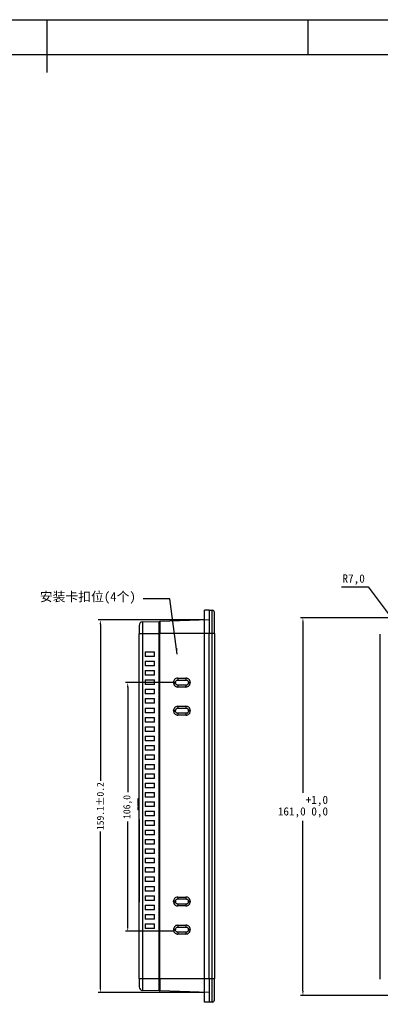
# Model space of a CAD drawing. Header units: millimetres. Extents: x -1063 to 345, y 512 to 8005.
# Tile 394 of 397: x -629 to -475, y 7585 to 8005. Entities that reach past the tile are written whole.
import ezdxf

# ---------------------------------------------------------------- set-up
doc = ezdxf.new("R2010")
doc.units = ezdxf.units.MM
doc.header["$LTSCALE"] = 5
doc.header["$PDSIZE"] = -1
doc.layers.add('HMI-D4', color=250, linetype='Continuous')
doc.layers.add('标注线', color=3, linetype='Continuous')
doc.styles.add('样式 1', font='simhei.ttf', dxfattribs={"height": 1.8})
doc.dimstyles.new('ISO-25', dxfattribs={"dimtxt": 2.5, "dimasz": 2.5, "dimexe": 1.25, "dimexo": 0.625, "dimtad": 1, "dimtxsty": 'Standard', "dimcen": 2.5, "dimadec": 0, "dimazin": 0, "dimtfac": 1, "dimtmove": 0, "dimatfit": 3, "dimfxl": 1, "dimarcsym": 0})
doc.dimstyles.new('ISO-25$0', dxfattribs={"dimtxt": 7, "dimasz": 1.5, "dimexe": 0.3, "dimexo": 0.2, "dimgap": 0.2, "dimtad": 0, "dimzin": 1, "dimdsep": 46, "dimtxsty": 'Standard', "dimcen": 0.5, "dimadec": 0, "dimazin": 0, "dimtp": 1.2, "dimtm": 1.2, "dimtfac": 1, "dimtmove": 0, "dimatfit": 3, "dimfxl": 1, "dimtolj": 1, "dimarcsym": 0})

# ---------------------------------------------------------------- blocks, each defined once
blk = doc.blocks.new('*D806')
at = {"color": 0, "lineweight": -2}
for p, q in [((-465.41, 7750.01), (-509.47, 7750.01)), ((-508.47, 7748.01), (-508.47, 7675.47)), ((-508.47, 7591.01), (-508.47, 7663.55)), ((-465.41, 7589.01), (-509.47, 7589.01))]:
    blk.add_line(p, q, dxfattribs=at)
at = {"color": 0}
for points in [[(-508.81, 7748.01), (-508.14, 7748.01), (-508.47, 7750.01)], [(-508.81, 7591.01), (-508.14, 7591.01), (-508.47, 7589.01)]]:
    blk.add_solid(points, dxfattribs=at)
at = {"layer": 'Defpoints', "color": 0}
for p in [(-465.41, 7750.01), (-508.47, 7589.01), (-465.41, 7589.01)]:
    blk.add_point(p, dxfattribs=at)
at = {"color": 0, "insert": (-508.47, 7669.51), "char_height": 3.5, "attachment_point": 5}
blk.add_mtext('161,0\\S+1,0^  0,0;', dxfattribs=at)
blk = doc.blocks.new('*D807')
at = {"color": 0, "lineweight": -2}
for p, q in [((-492.1, 7763.27), (-480.6, 7763.27)), ((-480.6, 7763.27), (-470.81, 7750.21)), ((-465.41, 7743.01), (-469.61, 7748.61))]:
    blk.add_line(p, q, dxfattribs=at)
at = {"color": 0}
blk.add_solid([(-470.54, 7750.41), (-471.08, 7750.01), (-469.61, 7748.61)], dxfattribs=at)
at = {"layer": 'Defpoints', "color": 0}
for p in [(-469.61, 7748.61), (-465.41, 7743.01)]:
    blk.add_point(p, dxfattribs=at)
at = {"color": 0, "insert": (-486.85, 7766.31), "char_height": 3.5, "attachment_point": 5}
blk.add_mtext('R7,0', dxfattribs=at)
blk = doc.blocks.new('*D817')
at = {"color": 0, "lineweight": -2}
for p, q in [((-550.39, 7749.18), (-595.82, 7749.18)), ((-594.82, 7747.18), (-594.82, 7680.5)), ((-594.82, 7592.32), (-594.82, 7659)), ((-550.39, 7590.32), (-595.82, 7590.32))]:
    blk.add_line(p, q, dxfattribs=at)
at = {"color": 0}
for points in [[(-595.15, 7747.18), (-594.49, 7747.18), (-594.82, 7749.18)], [(-595.15, 7592.32), (-594.49, 7592.32), (-594.82, 7590.32)]]:
    blk.add_solid(points, dxfattribs=at)
at = {"layer": 'Defpoints', "color": 0}
for p in [(-550.39, 7749.18), (-594.82, 7590.32), (-550.39, 7590.32)]:
    blk.add_point(p, dxfattribs=at)
at = {"color": 0, "insert": (-594.82, 7669.75), "char_height": 3, "attachment_point": 5, "rotation": 90}
blk.add_mtext('159.1±0.2', dxfattribs=at)
blk = doc.blocks.new('*D818')
at = {"color": 0, "lineweight": -2}
for p, q in [((-563.62, 7722.4), (-584.16, 7722.4)), ((-583.16, 7720.4), (-583.16, 7675.65)), ((-583.16, 7618.4), (-583.16, 7663.15)), ((-563.62, 7616.4), (-584.16, 7616.4))]:
    blk.add_line(p, q, dxfattribs=at)
at = {"color": 0}
for points in [[(-583.49, 7720.4), (-582.83, 7720.4), (-583.16, 7722.4)], [(-583.49, 7618.4), (-582.83, 7618.4), (-583.16, 7616.4)]]:
    blk.add_solid(points, dxfattribs=at)
at = {"layer": 'Defpoints', "color": 0}
for p in [(-563.62, 7722.4), (-583.16, 7616.4), (-563.62, 7616.4)]:
    blk.add_point(p, dxfattribs=at)
at = {"color": 0, "insert": (-583.16, 7669.4), "char_height": 3, "attachment_point": 5, "rotation": 90}
blk.add_mtext('106,0', dxfattribs=at)

msp = doc.modelspace()

# ---------------------------------------------------------------- linework, layer by layer
at = {"color": 0}
for p, q in [((-548.39, 7753.33), (-550.39, 7753.33)), ((-550.39, 7586.17), (-550.39, 7753.33)), ((-548.39, 7586.17), (-550.39, 7586.17))]:
    msp.add_line(p, q, dxfattribs=at)
at = {"color": 0, "linetype": 'Continuous', "lineweight": 25}
for p, q in [((-548.39, 7753.33), (-547.16, 7753.28)), ((-548.39, 7753.33), (-548.39, 7743.25)), ((-547.16, 7743.25), (-547.16, 7753.28)), ((-546.19, 7743.25), (-546.19, 7752.28)), ((-578.29, 7746.76), (-578.29, 7743.2)), ((-576.85, 7748.25), (-569.79, 7748.5)), ((-576.85, 7748.25), (-576.85, 7743.2)), ((-569.79, 7743.2), (-569.79, 7748.5)), ((-569.79, 7748), (-569.5, 7748)), ((-569.5, 7748.51), (-548.39, 7749.25)), ((-569.5, 7748.51), (-569.5, 7743.25)), ((-576.85, 7743.2), (-578.29, 7743.2)), ((-578.29, 7596.27), (-578.29, 7743.2)), ((-569.79, 7743.2), (-576.85, 7743.2)), ((-576.85, 7743.2), (-576.85, 7596.27)), ((-569.5, 7743.23), (-569.79, 7743.23)), ((-569.79, 7596.27), (-569.79, 7743.2)), ((-569.5, 7596.25), (-569.5, 7743.25)), ((-548.39, 7743.25), (-569.5, 7743.25)), ((-547.16, 7743.25), (-548.39, 7743.25)), ((-548.39, 7596.25), (-548.39, 7743.25)), ((-547.16, 7596.25), (-547.16, 7743.25)), ((-546.19, 7743.25), (-547.16, 7743.25)), ((-546.19, 7743.25), (-546.19, 7596.25)), ((-475.49, 7596.02), (-475.49, 7743.02)), ((-575.79, 7735.56), (-575.79, 7733.56)), ((-575.79, 7735.56), (-571.79, 7735.56)), ((-571.79, 7733.56), (-571.79, 7735.56)), ((-571.79, 7733.56), (-575.79, 7733.56)), ((-575.79, 7731.56), (-575.79, 7729.56)), ((-575.79, 7731.56), (-571.79, 7731.56)), ((-571.79, 7729.56), (-571.79, 7731.56)), ((-571.79, 7729.56), (-575.79, 7729.56)), ((-575.79, 7727.56), (-575.79, 7725.56)), ((-575.79, 7727.56), (-571.79, 7727.56)), ((-571.79, 7725.56), (-575.79, 7725.56)), ((-571.79, 7725.56), (-571.79, 7727.56)), ((-575.79, 7723.56), (-575.79, 7721.56)), ((-575.79, 7723.56), (-571.79, 7723.56)), ((-571.79, 7721.56), (-575.79, 7721.56)), ((-571.79, 7721.56), (-571.79, 7723.56)), ((-563.62, 7722.3), (-563.62, 7722.5)), ((-562.79, 7722.5), (-562.79, 7722.3)), ((-561.82, 7724.3), (-558.32, 7724.3)), ((-561.79, 7723.5), (-558.29, 7723.5)), ((-558.29, 7721.3), (-561.79, 7721.3)), ((-557.29, 7722.3), (-557.29, 7722.5)), ((-556.52, 7722.5), (-556.52, 7722.3)), ((-575.79, 7719.56), (-575.79, 7717.56)), ((-575.79, 7719.56), (-571.79, 7719.56)), ((-571.79, 7717.56), (-575.79, 7717.56)), ((-571.79, 7717.56), (-571.79, 7719.56)), ((-558.32, 7720.5), (-561.82, 7720.5)), ((-575.79, 7715.56), (-575.79, 7713.56)), ((-575.79, 7715.56), (-571.79, 7715.56)), ((-571.79, 7713.56), (-575.79, 7713.56)), ((-571.79, 7713.56), (-571.79, 7715.56)), ((-575.79, 7711.56), (-575.79, 7709.56)), ((-575.79, 7711.56), (-571.79, 7711.56)), ((-571.79, 7709.56), (-575.79, 7709.56)), ((-571.79, 7709.56), (-571.79, 7711.56)), ((-563.62, 7710.3), (-563.62, 7710.5)), ((-562.79, 7710.5), (-562.79, 7710.3)), ((-561.82, 7712.3), (-558.32, 7712.3)), ((-561.79, 7711.5), (-558.29, 7711.5)), ((-558.29, 7709.3), (-561.79, 7709.3)), ((-557.29, 7710.3), (-557.29, 7710.5)), ((-556.52, 7710.5), (-556.52, 7710.3)), ((-575.79, 7707.56), (-575.79, 7705.56)), ((-575.79, 7707.56), (-571.79, 7707.56)), ((-571.79, 7705.56), (-575.79, 7705.56)), ((-571.79, 7705.56), (-571.79, 7707.56)), ((-558.32, 7708.5), (-561.82, 7708.5)), ((-575.79, 7703.56), (-575.79, 7701.56)), ((-575.79, 7703.56), (-571.79, 7703.56)), ((-571.79, 7701.56), (-575.79, 7701.56)), ((-571.79, 7701.56), (-571.79, 7703.56)), ((-575.79, 7699.56), (-575.79, 7697.56)), ((-575.79, 7699.56), (-571.79, 7699.56)), ((-571.79, 7697.56), (-575.79, 7697.56)), ((-571.79, 7697.56), (-571.79, 7699.56)), ((-575.79, 7695.56), (-575.79, 7693.56)), ((-575.79, 7695.56), (-571.79, 7695.56)), ((-571.79, 7693.56), (-575.79, 7693.56)), ((-571.79, 7693.56), (-571.79, 7695.56)), ((-575.79, 7691.56), (-575.79, 7689.56)), ((-575.79, 7691.56), (-571.79, 7691.56)), ((-571.79, 7689.56), (-575.79, 7689.56)), ((-571.79, 7689.56), (-571.79, 7691.56)), ((-575.79, 7687.56), (-575.79, 7685.56)), ((-575.79, 7687.56), (-571.79, 7687.56)), ((-571.79, 7685.56), (-575.79, 7685.56)), ((-575.79, 7683.56), (-575.79, 7681.56)), ((-575.79, 7683.56), (-571.79, 7683.56)), ((-571.79, 7685.56), (-571.79, 7687.56)), ((-571.79, 7681.56), (-571.79, 7683.56)), ((-571.79, 7681.56), (-575.79, 7681.56)), ((-575.79, 7679.56), (-575.79, 7677.56)), ((-575.79, 7679.56), (-571.79, 7679.56)), ((-571.79, 7677.56), (-571.79, 7679.56)), ((-571.79, 7677.56), (-575.79, 7677.56)), ((-575.79, 7675.56), (-575.79, 7673.56)), ((-575.79, 7675.56), (-571.79, 7675.56)), ((-571.79, 7673.56), (-571.79, 7675.56)), ((-578.29, 7672.9), (-578.79, 7672.89)), ((-578.29, 7672.86), (-578.79, 7672.85)), ((-578.79, 7672.85), (-578.79, 7669.87)), ((-571.79, 7673.56), (-575.79, 7673.56)), ((-575.79, 7671.56), (-575.79, 7669.56)), ((-575.79, 7671.56), (-571.79, 7671.56)), ((-571.79, 7669.56), (-571.79, 7671.56)), ((-578.29, 7669.86), (-578.79, 7669.87)), ((-578.29, 7669.82), (-578.79, 7669.83)), ((-578.29, 7669.35), (-578.79, 7669.33)), ((-578.79, 7669.33), (-578.79, 7668.18)), ((-578.29, 7668.16), (-578.79, 7668.18)), ((-571.79, 7669.56), (-575.79, 7669.56)), ((-575.79, 7667.56), (-575.79, 7665.56)), ((-575.79, 7667.56), (-571.79, 7667.56)), ((-571.79, 7665.56), (-571.79, 7667.56)), ((-578.29, 7664.12), (-578.29, 7664.1)), ((-578.29, 7664.1), (-578.29, 7628.85)), ((-578.29, 7664.1), (-578.29, 7664.1)), ((-571.79, 7665.56), (-575.79, 7665.56)), ((-575.79, 7663.56), (-575.79, 7661.56)), ((-575.79, 7663.56), (-571.79, 7663.56)), ((-571.79, 7661.56), (-571.79, 7663.56)), ((-571.79, 7661.56), (-575.79, 7661.56)), ((-575.79, 7659.56), (-575.79, 7657.56)), ((-575.79, 7659.56), (-571.79, 7659.56)), ((-571.79, 7657.56), (-571.79, 7659.56)), ((-571.79, 7657.56), (-575.79, 7657.56)), ((-575.79, 7655.56), (-575.79, 7653.56)), ((-575.79, 7655.56), (-571.79, 7655.56)), ((-571.79, 7653.56), (-571.79, 7655.56)), ((-571.79, 7653.56), (-575.79, 7653.56)), ((-575.79, 7651.56), (-575.79, 7649.56)), ((-575.79, 7651.56), (-571.79, 7651.56)), ((-571.79, 7649.56), (-571.79, 7651.56)), ((-571.79, 7649.56), (-575.79, 7649.56)), ((-575.79, 7647.56), (-575.79, 7645.56)), ((-575.79, 7647.56), (-571.79, 7647.56)), ((-571.79, 7645.56), (-571.79, 7647.56)), ((-571.79, 7645.56), (-575.79, 7645.56)), ((-575.79, 7643.56), (-575.79, 7641.56)), ((-575.79, 7643.56), (-571.79, 7643.56)), ((-571.79, 7641.56), (-575.79, 7641.56)), ((-571.79, 7641.56), (-571.79, 7643.56)), ((-575.79, 7639.56), (-575.79, 7637.56)), ((-575.79, 7639.56), (-571.79, 7639.56)), ((-571.79, 7637.56), (-575.79, 7637.56)), ((-571.79, 7637.56), (-571.79, 7639.56)), ((-575.79, 7635.56), (-575.79, 7633.56)), ((-575.79, 7635.56), (-571.79, 7635.56)), ((-571.79, 7633.56), (-575.79, 7633.56)), ((-571.79, 7633.56), (-571.79, 7635.56)), ((-578.29, 7628.84), (-578.29, 7628.85)), ((-578.29, 7628.85), (-578.29, 7628.85)), ((-575.79, 7631.56), (-575.79, 7629.56)), ((-575.79, 7631.56), (-571.79, 7631.56)), ((-571.79, 7629.56), (-575.79, 7629.56)), ((-571.79, 7629.56), (-571.79, 7631.56)), ((-563.62, 7629), (-563.62, 7629.2)), ((-562.79, 7629.2), (-562.79, 7629)), ((-561.82, 7631), (-558.32, 7631)), ((-561.79, 7630.2), (-558.29, 7630.2)), ((-557.29, 7629), (-557.29, 7629.2)), ((-556.52, 7629.2), (-556.52, 7629)), ((-575.79, 7627.56), (-575.79, 7625.56)), ((-575.79, 7627.56), (-571.79, 7627.56)), ((-571.79, 7625.56), (-575.79, 7625.56)), ((-571.79, 7625.56), (-571.79, 7627.56)), ((-558.32, 7627.2), (-561.82, 7627.2)), ((-558.29, 7628), (-561.79, 7628)), ((-575.79, 7623.56), (-575.79, 7621.56)), ((-575.79, 7623.56), (-571.79, 7623.56)), ((-571.79, 7621.56), (-575.79, 7621.56)), ((-571.79, 7621.56), (-571.79, 7623.56)), ((-575.79, 7619.56), (-575.79, 7617.56)), ((-575.79, 7619.56), (-571.79, 7619.56)), ((-571.79, 7617.56), (-575.79, 7617.56)), ((-571.79, 7617.56), (-571.79, 7619.56)), ((-563.62, 7617.2), (-563.62, 7617)), ((-562.79, 7617.2), (-562.79, 7617)), ((-561.82, 7619), (-558.32, 7619)), ((-561.79, 7618.2), (-558.29, 7618.2)), ((-557.29, 7617), (-557.29, 7617.2)), ((-556.52, 7617.2), (-556.52, 7617)), ((-558.32, 7615.2), (-561.82, 7615.2)), ((-558.29, 7616), (-561.79, 7616)), ((-578.29, 7596.27), (-576.85, 7596.27)), ((-578.29, 7596.27), (-578.29, 7592.72)), ((-576.85, 7596.27), (-569.79, 7596.27)), ((-576.85, 7596.27), (-576.85, 7591.22)), ((-569.79, 7590.97), (-569.79, 7596.27)), ((-569.79, 7596.25), (-569.5, 7596.25)), ((-569.5, 7596.25), (-548.39, 7596.25)), ((-569.5, 7596.25), (-569.5, 7590.99)), ((-548.39, 7596.25), (-547.16, 7596.25)), ((-548.39, 7596.25), (-548.39, 7586.17)), ((-547.16, 7586.21), (-547.16, 7596.25)), ((-547.16, 7596.25), (-546.19, 7596.25)), ((-546.19, 7587.21), (-546.19, 7596.25)), ((-569.79, 7590.97), (-576.85, 7591.22)), ((-569.5, 7591.5), (-569.79, 7591.5)), ((-548.39, 7590.25), (-569.5, 7590.99)), ((-552.09, 7590.38), (-552.09, 7590.36)), ((-547.16, 7586.21), (-548.39, 7586.17))]:
    msp.add_line(p, q, dxfattribs=at)
at = {"color": 0, "linetype": 'Continuous', "lineweight": 25, "flags": 128}
msp.add_lwpolyline([(-562.68, 7710.97), (-562.72, 7710.88), (-562.74, 7710.83)], dxfattribs=at)
at = {"color": 0, "linetype": 'Continuous', "lineweight": 25}
for centre, radius, start, end in [((-547.19, 7752.28), 1, 0, 88), ((-576.79, 7746.76), 1.5, 92, 180), ((-558.29, 7722.3), 1, 294.3239, 332.0697), ((-558.29, 7710.3), 1, 294.3239, 332.0697), ((-558.29, 7629), 1, 294.3239, 332.0697), ((-576.79, 7592.72), 1.5, 180, 268.0175), ((-547.19, 7587.21), 1, 272, 0)]:
    msp.add_arc(centre, radius, start, end, dxfattribs=at)
for points, knots in [([(-561.82, 7724.3), (-562.09, 7724.27), (-562.61, 7724.2), (-563.21, 7723.72), (-563.56, 7723.12), (-563.6, 7722.71), (-563.62, 7722.5)], [0, 0, 0, 0, 0.279689, 0.559335, 0.779676, 1, 1, 1, 1]), ([(-563.62, 7722.3), (-563.59, 7722.04), (-563.52, 7721.51), (-563.04, 7720.92), (-562.44, 7720.56), (-562.03, 7720.52), (-561.82, 7720.5)], [0, 0, 0, 0, 0.279536, 0.559139, 0.779549, 1, 1, 1, 1]), ([(-562.79, 7722.5), (-562.78, 7722.61), (-562.76, 7722.83), (-562.61, 7723.09), (-562.43, 7723.28), (-562.25, 7723.4), (-562.03, 7723.48), (-561.87, 7723.5), (-561.79, 7723.5)], [0, 0, 0, 0, 0.198444, 0.430739, 0.560214, 0.69825, 0.844846, 1, 1, 1, 1]), ([(-561.79, 7721.3), (-561.87, 7721.31), (-562.03, 7721.32), (-562.25, 7721.4), (-562.43, 7721.52), (-562.61, 7721.71), (-562.76, 7721.97), (-562.78, 7722.2), (-562.79, 7722.3)], [0, 0, 0, 0, 0.155154, 0.30175, 0.439786, 0.569261, 0.801556, 1, 1, 1, 1]), ([(-556.52, 7722.5), (-556.56, 7722.77), (-556.62, 7723.29), (-557.11, 7723.89), (-557.7, 7724.24), (-558.11, 7724.28), (-558.32, 7724.3)], [0, 0, 0, 0, 0.279535, 0.559139, 0.779549, 1, 1, 1, 1]), ([(-558.32, 7720.5), (-558.06, 7720.54), (-557.53, 7720.6), (-556.94, 7721.08), (-556.58, 7721.68), (-556.54, 7722.09), (-556.52, 7722.3)], [0, 0, 0, 0, 0.279689, 0.559335, 0.779676, 1, 1, 1, 1]), ([(-558.29, 7723.5), (-558.21, 7723.5), (-558.05, 7723.48), (-557.84, 7723.4), (-557.66, 7723.28), (-557.47, 7723.09), (-557.32, 7722.83), (-557.3, 7722.61), (-557.29, 7722.5)], [0, 0, 0, 0, 0.155154, 0.30175, 0.439786, 0.569261, 0.801555, 1, 1, 1, 1]), ([(-557.29, 7722.3), (-557.3, 7722.2), (-557.32, 7721.97), (-557.47, 7721.71), (-557.66, 7721.52), (-557.84, 7721.4), (-558.05, 7721.32), (-558.21, 7721.31), (-558.29, 7721.3)], [0, 0, 0, 0, 0.198445, 0.430739, 0.560214, 0.69825, 0.844846, 1, 1, 1, 1]), ([(-561.82, 7712.3), (-562.09, 7712.27), (-562.61, 7712.2), (-563.21, 7711.72), (-563.56, 7711.12), (-563.6, 7710.71), (-563.62, 7710.5)], [0, 0, 0, 0, 0.279689, 0.559335, 0.779676, 1, 1, 1, 1]), ([(-563.62, 7710.3), (-563.59, 7710.04), (-563.52, 7709.51), (-563.04, 7708.92), (-562.44, 7708.56), (-562.03, 7708.52), (-561.82, 7708.5)], [0, 0, 0, 0, 0.2795355, 0.5591394, 0.7795489, 1, 1, 1, 1]), ([(-562.79, 7710.5), (-562.78, 7710.61), (-562.76, 7710.83), (-562.61, 7711.09), (-562.43, 7711.28), (-562.25, 7711.4), (-562.03, 7711.48), (-561.87, 7711.5), (-561.79, 7711.5)], [0, 0, 0, 0, 0.1984444, 0.4307387, 0.5602137, 0.69825, 0.8448462, 1, 1, 1, 1]), ([(-561.79, 7709.3), (-561.87, 7709.31), (-562.03, 7709.32), (-562.25, 7709.4), (-562.43, 7709.52), (-562.61, 7709.71), (-562.76, 7709.97), (-562.78, 7710.2), (-562.79, 7710.3)], [0, 0, 0, 0, 0.1551538, 0.30175, 0.4397863, 0.5692613, 0.8015556, 1, 1, 1, 1]), ([(-556.52, 7710.5), (-556.56, 7710.77), (-556.62, 7711.29), (-557.11, 7711.89), (-557.7, 7712.24), (-558.11, 7712.28), (-558.32, 7712.3)], [0, 0, 0, 0, 0.279535, 0.559139, 0.779549, 1, 1, 1, 1]), ([(-558.32, 7708.5), (-558.06, 7708.54), (-557.53, 7708.6), (-556.94, 7709.08), (-556.58, 7709.68), (-556.54, 7710.09), (-556.52, 7710.3)], [0, 0, 0, 0, 0.279689, 0.559335, 0.779676, 1, 1, 1, 1]), ([(-558.29, 7711.5), (-558.21, 7711.5), (-558.05, 7711.48), (-557.84, 7711.4), (-557.66, 7711.28), (-557.47, 7711.09), (-557.32, 7710.83), (-557.3, 7710.61), (-557.29, 7710.5)], [0, 0, 0, 0, 0.155154, 0.30175, 0.439786, 0.569261, 0.801555, 1, 1, 1, 1]), ([(-557.29, 7710.3), (-557.3, 7710.2), (-557.32, 7709.97), (-557.47, 7709.71), (-557.66, 7709.52), (-557.84, 7709.4), (-558.05, 7709.32), (-558.21, 7709.31), (-558.29, 7709.3)], [0, 0, 0, 0, 0.198445, 0.430739, 0.560214, 0.69825, 0.844846, 1, 1, 1, 1]), ([(-578.79, 7672.89), (-578.79, 7672.88), (-578.79, 7672.87), (-578.79, 7672.78), (-578.79, 7672.68), (-578.79, 7672.55), (-578.79, 7672.4), (-578.79, 7672.24), (-578.79, 7672.13), (-578.79, 7672.07)], [0, 0, 0, 0, 0.249032, 0.374532, 0.499314, 0.624147, 0.749531, 0.874974, 1, 1, 1, 1]), ([(-578.79, 7672.07), (-578.79, 7672.02), (-578.79, 7671.92), (-578.79, 7671.76), (-578.79, 7671.63), (-578.79, 7671.47), (-578.79, 7671.34), (-578.79, 7671.29), (-578.79, 7671.26)], [0, 0, 0, 0, 0.124734, 0.250705, 0.376609, 0.501298, 0.75085, 1, 1, 1, 1]), ([(-561.82, 7631), (-562.09, 7630.96), (-562.61, 7630.89), (-563.21, 7630.41), (-563.56, 7629.82), (-563.6, 7629.4), (-563.62, 7629.2)], [0, 0, 0, 0, 0.279689, 0.559335, 0.779676, 1, 1, 1, 1]), ([(-563.62, 7629), (-563.59, 7628.73), (-563.52, 7628.2), (-563.04, 7627.61), (-562.44, 7627.26), (-562.03, 7627.22), (-561.82, 7627.2)], [0, 0, 0, 0, 0.2795355, 0.5591394, 0.7795489, 1, 1, 1, 1]), ([(-562.79, 7629.2), (-562.78, 7629.3), (-562.76, 7629.53), (-562.61, 7629.79), (-562.43, 7629.98), (-562.25, 7630.09), (-562.03, 7630.18), (-561.87, 7630.19), (-561.79, 7630.2)], [0, 0, 0, 0, 0.198444, 0.430739, 0.560214, 0.69825, 0.844846, 1, 1, 1, 1]), ([(-561.79, 7628), (-561.87, 7628), (-562.03, 7628.01), (-562.25, 7628.1), (-562.43, 7628.22), (-562.61, 7628.4), (-562.76, 7628.67), (-562.78, 7628.89), (-562.79, 7629)], [0, 0, 0, 0, 0.155154, 0.30175, 0.439786, 0.569261, 0.801556, 1, 1, 1, 1]), ([(-556.52, 7629.2), (-556.56, 7629.46), (-556.62, 7629.99), (-557.11, 7630.58), (-557.7, 7630.93), (-558.11, 7630.97), (-558.32, 7631)], [0, 0, 0, 0, 0.279535, 0.559139, 0.779549, 1, 1, 1, 1]), ([(-558.32, 7627.2), (-558.06, 7627.23), (-557.53, 7627.3), (-556.94, 7627.78), (-556.58, 7628.37), (-556.54, 7628.79), (-556.52, 7629)], [0, 0, 0, 0, 0.279689, 0.559335, 0.779676, 1, 1, 1, 1]), ([(-558.29, 7630.2), (-558.21, 7630.19), (-558.05, 7630.18), (-557.84, 7630.09), (-557.66, 7629.98), (-557.47, 7629.79), (-557.32, 7629.53), (-557.3, 7629.3), (-557.29, 7629.2)], [0, 0, 0, 0, 0.155154, 0.30175, 0.439786, 0.569261, 0.801555, 1, 1, 1, 1]), ([(-557.29, 7629), (-557.3, 7628.89), (-557.32, 7628.67), (-557.47, 7628.4), (-557.66, 7628.22), (-557.84, 7628.1), (-558.05, 7628.01), (-558.21, 7628), (-558.29, 7628)], [0, 0, 0, 0, 0.198445, 0.430739, 0.560214, 0.69825, 0.844846, 1, 1, 1, 1]), ([(-561.82, 7619), (-562.09, 7618.96), (-562.61, 7618.89), (-563.21, 7618.41), (-563.56, 7617.82), (-563.6, 7617.4), (-563.62, 7617.2)], [0, 0, 0, 0, 0.279689, 0.559335, 0.779676, 1, 1, 1, 1]), ([(-563.62, 7617), (-563.59, 7616.73), (-563.52, 7616.2), (-563.04, 7615.61), (-562.44, 7615.26), (-562.03, 7615.22), (-561.82, 7615.2)], [0, 0, 0, 0, 0.279536, 0.559139, 0.779549, 1, 1, 1, 1]), ([(-562.79, 7617.2), (-562.78, 7617.3), (-562.76, 7617.53), (-562.61, 7617.79), (-562.43, 7617.98), (-562.25, 7618.09), (-562.03, 7618.18), (-561.87, 7618.19), (-561.79, 7618.2)], [0, 0, 0, 0, 0.198444, 0.430739, 0.560214, 0.69825, 0.844846, 1, 1, 1, 1]), ([(-561.79, 7616), (-561.87, 7616), (-562.03, 7616.01), (-562.25, 7616.1), (-562.43, 7616.22), (-562.61, 7616.4), (-562.76, 7616.67), (-562.78, 7616.89), (-562.79, 7617)], [0, 0, 0, 0, 0.1551538, 0.30175, 0.4397863, 0.5692613, 0.8015556, 1, 1, 1, 1]), ([(-556.52, 7617.2), (-556.56, 7617.46), (-556.62, 7617.99), (-557.11, 7618.58), (-557.7, 7618.93), (-558.11, 7618.97), (-558.32, 7619)], [0, 0, 0, 0, 0.279535, 0.559139, 0.779549, 1, 1, 1, 1]), ([(-558.32, 7615.2), (-558.06, 7615.23), (-557.53, 7615.3), (-556.94, 7615.78), (-556.58, 7616.37), (-556.54, 7616.79), (-556.52, 7617)], [0, 0, 0, 0, 0.279689, 0.559335, 0.779676, 1, 1, 1, 1]), ([(-558.29, 7618.2), (-558.21, 7618.19), (-558.05, 7618.18), (-557.84, 7618.09), (-557.66, 7617.98), (-557.47, 7617.79), (-557.32, 7617.53), (-557.3, 7617.3), (-557.29, 7617.2)], [0, 0, 0, 0, 0.155154, 0.30175, 0.439786, 0.569261, 0.801555, 1, 1, 1, 1]), ([(-557.29, 7617), (-557.3, 7616.89), (-557.32, 7616.67), (-557.47, 7616.4), (-557.66, 7616.22), (-557.84, 7616.1), (-558.05, 7616.01), (-558.21, 7616), (-558.29, 7616)], [0, 0, 0, 0, 0.198445, 0.430739, 0.560214, 0.69825, 0.844846, 1, 1, 1, 1]), ([(-569.5, 7591.97), (-569.5, 7591.97), (-569.61, 7591.97), (-569.7, 7591.97), (-569.79, 7591.98), (-569.79, 7591.98), (-569.79, 7591.98)], [0, 0, 0, 0, 0.003013, 0.500032, 0.749744, 1, 1, 1, 1]), ([(-569.79, 7590.97), (-569.79, 7590.97), (-569.78, 7590.97), (-569.73, 7590.97), (-569.66, 7590.97), (-569.62, 7590.97)], [0, 0, 0, 0, 0.345527, 0.690736, 1, 1, 1, 1])]:
    msp.add_open_spline(points, degree=3, knots=knots, dxfattribs=at)
for points in [[(-562.79, 7722.5), (-562.8, 7722.5), (-562.8, 7722.5), (-562.85, 7722.5), (-562.93, 7722.5), (-563.03, 7722.5), (-563.16, 7722.5), (-563.3, 7722.5), (-563.46, 7722.5), (-563.57, 7722.5), (-563.62, 7722.5)], [(-563.62, 7722.3), (-563.57, 7722.3), (-563.46, 7722.3), (-563.3, 7722.3), (-563.16, 7722.3), (-563.03, 7722.3), (-562.93, 7722.3), (-562.85, 7722.3), (-562.8, 7722.3), (-562.8, 7722.3), (-562.79, 7722.3)], [(-561.82, 7724.3), (-561.82, 7724.2), (-561.82, 7723.99), (-561.81, 7723.72), (-561.8, 7723.54), (-561.8, 7723.51), (-561.79, 7723.5)], [(-561.79, 7721.3), (-561.8, 7721.29), (-561.8, 7721.27), (-561.81, 7721.08), (-561.82, 7720.82), (-561.82, 7720.61), (-561.82, 7720.5)], [(-558.29, 7723.5), (-558.3, 7723.51), (-558.3, 7723.54), (-558.31, 7723.72), (-558.32, 7723.99), (-558.32, 7724.2), (-558.32, 7724.3)], [(-558.32, 7720.5), (-558.32, 7720.61), (-558.32, 7720.82), (-558.31, 7721.08), (-558.3, 7721.27), (-558.3, 7721.29), (-558.29, 7721.3)], [(-556.52, 7722.5), (-556.62, 7722.5), (-556.83, 7722.5), (-557.08, 7722.5), (-557.26, 7722.5), (-557.28, 7722.5), (-557.29, 7722.5)], [(-557.29, 7722.3), (-557.28, 7722.3), (-557.26, 7722.3), (-557.08, 7722.3), (-556.83, 7722.3), (-556.62, 7722.3), (-556.52, 7722.3)], [(-562.79, 7710.5), (-562.8, 7710.5), (-562.8, 7710.5), (-562.85, 7710.5), (-562.93, 7710.5), (-563.03, 7710.5), (-563.16, 7710.5), (-563.3, 7710.5), (-563.46, 7710.5), (-563.57, 7710.5), (-563.62, 7710.5)], [(-563.62, 7710.3), (-563.57, 7710.3), (-563.46, 7710.3), (-563.3, 7710.3), (-563.16, 7710.3), (-563.03, 7710.3), (-562.93, 7710.3), (-562.85, 7710.3), (-562.8, 7710.3), (-562.8, 7710.3), (-562.79, 7710.3)], [(-561.82, 7712.3), (-561.82, 7712.2), (-561.82, 7711.99), (-561.81, 7711.72), (-561.8, 7711.54), (-561.8, 7711.51), (-561.79, 7711.5)], [(-561.79, 7709.3), (-561.8, 7709.29), (-561.8, 7709.27), (-561.81, 7709.08), (-561.82, 7708.82), (-561.82, 7708.61), (-561.82, 7708.5)], [(-558.29, 7711.5), (-558.3, 7711.51), (-558.3, 7711.54), (-558.31, 7711.72), (-558.32, 7711.99), (-558.32, 7712.2), (-558.32, 7712.3)], [(-558.32, 7708.5), (-558.32, 7708.61), (-558.32, 7708.82), (-558.31, 7709.08), (-558.3, 7709.27), (-558.3, 7709.29), (-558.29, 7709.3)], [(-556.52, 7710.5), (-556.62, 7710.5), (-556.83, 7710.5), (-557.08, 7710.5), (-557.26, 7710.5), (-557.28, 7710.5), (-557.29, 7710.5)], [(-557.29, 7710.3), (-557.28, 7710.3), (-557.26, 7710.3), (-557.08, 7710.3), (-556.83, 7710.3), (-556.62, 7710.3), (-556.52, 7710.3)], [(-562.79, 7629.2), (-562.8, 7629.2), (-562.8, 7629.2), (-562.85, 7629.2), (-562.93, 7629.2), (-563.03, 7629.2), (-563.16, 7629.2), (-563.3, 7629.2), (-563.46, 7629.2), (-563.57, 7629.2), (-563.62, 7629.2)], [(-563.62, 7629), (-563.57, 7629), (-563.46, 7629), (-563.3, 7629), (-563.16, 7629), (-563.03, 7629), (-562.93, 7629), (-562.85, 7629), (-562.8, 7629), (-562.8, 7629), (-562.79, 7629)], [(-561.82, 7631), (-561.82, 7630.89), (-561.82, 7630.68), (-561.81, 7630.42), (-561.8, 7630.23), (-561.8, 7630.21), (-561.79, 7630.2)], [(-558.29, 7630.2), (-558.3, 7630.21), (-558.3, 7630.23), (-558.31, 7630.42), (-558.32, 7630.68), (-558.32, 7630.89), (-558.32, 7631)], [(-556.52, 7629.2), (-556.62, 7629.2), (-556.83, 7629.2), (-557.08, 7629.2), (-557.26, 7629.2), (-557.28, 7629.2), (-557.29, 7629.2)], [(-557.29, 7629), (-557.28, 7629), (-557.26, 7629), (-557.08, 7629), (-556.83, 7629), (-556.62, 7629), (-556.52, 7629)], [(-561.79, 7628), (-561.8, 7627.98), (-561.8, 7627.96), (-561.81, 7627.77), (-561.82, 7627.51), (-561.82, 7627.3), (-561.82, 7627.2)], [(-558.32, 7627.2), (-558.32, 7627.3), (-558.32, 7627.51), (-558.31, 7627.77), (-558.3, 7627.96), (-558.3, 7627.98), (-558.29, 7628)], [(-562.79, 7617.2), (-562.8, 7617.2), (-562.8, 7617.2), (-562.85, 7617.2), (-562.93, 7617.2), (-563.03, 7617.2), (-563.16, 7617.2), (-563.3, 7617.2), (-563.46, 7617.2), (-563.57, 7617.2), (-563.62, 7617.2)], [(-563.62, 7617), (-563.57, 7617), (-563.46, 7617), (-563.3, 7617), (-563.16, 7617), (-563.03, 7617), (-562.93, 7617), (-562.85, 7617), (-562.8, 7617), (-562.8, 7617), (-562.79, 7617)], [(-561.82, 7619), (-561.82, 7618.89), (-561.82, 7618.68), (-561.81, 7618.42), (-561.8, 7618.23), (-561.8, 7618.21), (-561.79, 7618.2)], [(-558.29, 7618.2), (-558.3, 7618.21), (-558.3, 7618.23), (-558.31, 7618.42), (-558.32, 7618.68), (-558.32, 7618.89), (-558.32, 7619)], [(-556.52, 7617.2), (-556.62, 7617.2), (-556.83, 7617.2), (-557.08, 7617.2), (-557.26, 7617.2), (-557.28, 7617.2), (-557.29, 7617.2)], [(-557.29, 7617), (-557.28, 7617), (-557.26, 7617), (-557.08, 7617), (-556.83, 7617), (-556.62, 7617), (-556.52, 7617)], [(-561.79, 7616), (-561.8, 7615.98), (-561.8, 7615.96), (-561.81, 7615.77), (-561.82, 7615.51), (-561.82, 7615.3), (-561.82, 7615.2)], [(-558.32, 7615.2), (-558.32, 7615.3), (-558.32, 7615.51), (-558.31, 7615.77), (-558.3, 7615.96), (-558.3, 7615.98), (-558.29, 7616)]]:
    msp.add_open_spline(points, degree=3, dxfattribs=at)
at = {"layer": '标注线', "color": 0}
for points in [[(-171.83, 8004.92), (-171.83, 7374.49), (-1063.42, 7374.49), (-1063.42, 8004.92)], [(-1048.41, 7989.91), (-1048.41, 7389.5), (-186.84, 7389.5), (-186.84, 7989.91)]]:
    msp.add_lwpolyline(points, close=True, dxfattribs=at)
for points in [[(-617.63, 8004.92), (-617.63, 7982.4)], [(-506.18, 7989.91), (-506.18, 8004.92)]]:
    msp.add_lwpolyline(points, dxfattribs=at)

# ---------------------------------------------------------------- texts
at = {"layer": 'HMI-D4', "insert": (-620.61, 7761.04), "char_height": 4, "width": 53.2317, "attachment_point": 1, "style": '样式 1'}
msp.add_mtext('{\\C7;安装卡扣位(4个)}', dxfattribs=at)

# ---------------------------------------------------------------- dimensions: what is measured, and where the dimension line sits
at = {"color": 0}
dim = msp.add_radius_dim(center=(-465.41, 7743.01), mpoint=(-469.61, 7748.61), dimstyle='ISO-25', override={"dimtxt": 3.5, "dimasz": 2, "dimexe": 1, "dimexo": 0, "dimgap": 1, "dimtih": 1, "dimtoh": 1, "dimdec": 1, "dimzin": 0, "dimadec": 2, "dimtp": 0.2, "dimtm": 0.2, "dimtdec": 1, "dimtzin": 0}, dxfattribs=at)
dim.commit()
dim.dimension.update_dxf_attribs({"geometry": '*D807', "text_midpoint": (-486.85, 7763.27), "dimtype": 164})
dim = msp.add_linear_dim(base=(-594.82, 7590.32), p1=(-550.39, 7749.18), p2=(-550.39, 7590.32), angle=90, text='159.1±0.2', dimstyle='ISO-25$0', override={"dimtxt": 3, "dimasz": 2, "dimexe": 1, "dimexo": 0, "dimgap": 1, "dimtad": 1, "dimtih": 1, "dimtoh": 1, "dimdec": 1, "dimzin": 0, "dimdsep": 44, "dimcen": 2.5, "dimadec": 2, "dimtol": 1, "dimtp": 0.2, "dimtm": 0.2, "dimtdec": 1, "dimtolj": 0, "dimtzin": 0}, dxfattribs=at)
dim.commit()
dim.dimension.update_dxf_attribs({"geometry": '*D817', "text_midpoint": (-594.82, 7669.75), "text_rotation": 90})
dim = msp.add_linear_dim(base=(-508.47, 7589.01), p1=(-465.41, 7750.01), p2=(-465.41, 7589.01), angle=90, dimstyle='ISO-25$0', override={"dimtxt": 3.5, "dimasz": 2, "dimexe": 1, "dimexo": 0, "dimgap": 1, "dimtad": 1, "dimtih": 1, "dimtoh": 1, "dimdec": 1, "dimzin": 0, "dimdsep": 44, "dimcen": 2.5, "dimadec": 2, "dimtol": 1, "dimtp": 1, "dimtm": 0, "dimtdec": 1, "dimtolj": 0, "dimtzin": 0}, dxfattribs=at)
dim.commit()
dim.dimension.update_dxf_attribs({"geometry": '*D806', "text_midpoint": (-508.47, 7669.51)})
dim = msp.add_linear_dim(base=(-583.16, 7616.4), p1=(-563.62, 7722.4), p2=(-563.62, 7616.4), angle=90, dimstyle='ISO-25$0', override={"dimtxt": 3, "dimasz": 2, "dimexe": 1, "dimexo": 0, "dimgap": 1, "dimtad": 1, "dimtih": 1, "dimtoh": 1, "dimdec": 1, "dimzin": 0, "dimdsep": 44, "dimcen": 2.5, "dimadec": 2, "dimtp": 0.2, "dimtm": 0.2, "dimtdec": 1, "dimtolj": 0, "dimtzin": 0}, dxfattribs=at)
dim.commit()
dim.dimension.update_dxf_attribs({"geometry": '*D818', "text_midpoint": (-583.16, 7669.4), "text_rotation": 90})

# ---------------------------------------------------------------- leaders
at = {"layer": 'HMI-D4', "color": 7}
msp.add_leader([(-562.05, 7734.58), (-565.17, 7758.05), (-576.63, 7758.05)], dimstyle='ISO-25', override={"dimgap": 0.625, "dimtad": 0, "dimfxl": 3}, dxfattribs=at)

doc.saveas('drawing.dxf')
